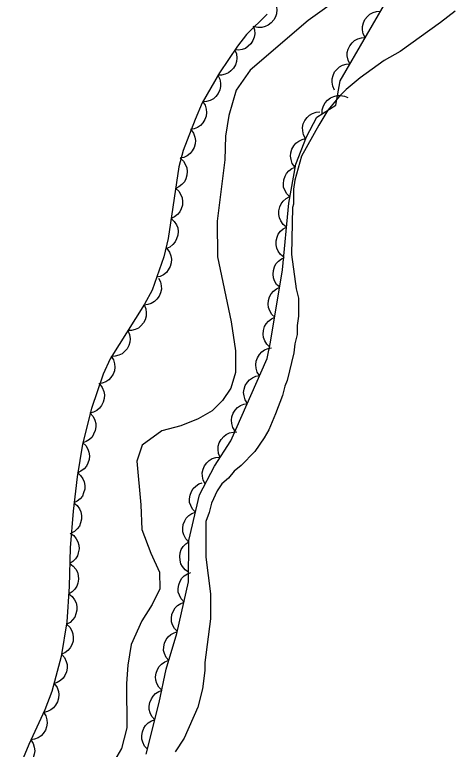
# Model space of a CAD drawing. Extents: x 282461 to 284471, y 5554090 to 5557646.
# Drawn here: x 283998.2 to 284041.6, y 5555426.1 to 5555498.5 of the extents above; entities that cross this region are included whole.
import ezdxf

# ---------------------------------------------------------------- set-up
doc = ezdxf.new("R2010")
doc.units = 0
for name, color, linetype in [('Niveau 1', 7, 'Continuous'), ('Niveau 4', 7, 'Continuous'), ('Niveau 44', 7, 'Continuous')]:
    doc.layers.add(name, color=color, linetype=linetype)

msp = doc.modelspace()

# ---------------------------------------------------------------- linework, layer by layer
at = {"layer": 'Niveau 1'}
for points in [[(284041.61, 5555498.86), (284040.14, 5555497.73), (284036.18, 5555494.89), (284034.6, 5555493.98), (284032.22, 5555492.28), (284030.87, 5555491.14), (284030.19, 5555490.46), (284029.06, 5555489.1), (284028.15, 5555487.63), (284026.46, 5555484.57), (284025.79, 5555482.2), (284025.67, 5555481.3), (284025.68, 5555479.83), (284025.56, 5555479.49), (284025.46, 5555474.86), (284025.92, 5555471.47), (284026.15, 5555470.57), (284026.15, 5555468.77), (284026.04, 5555467.86), (284026.04, 5555466.96), (284025.81, 5555466.05), (284025.7, 5555465.15), (284025.03, 5555462.44), (284024.8, 5555461.87), (284024.58, 5555460.97), (284023.9, 5555459.16), (284023.22, 5555457.58)], [(284023.22, 5555457.58), (284022.77, 5555456.78), (284021.87, 5555455.42), (284020.51, 5555454.06), (284019.83, 5555453.5), (284019.27, 5555452.82), (284018.59, 5555452.25), (284018.14, 5555451.57), (284017.57, 5555450.33), (284017.35, 5555449.42), (284017.01, 5555448.52), (284017.02, 5555445.02), (284017.48, 5555441.41), (284017.48, 5555438.92), (284016.92, 5555434.63), (284016.92, 5555433.84), (284016.7, 5555432.03), (284016.25, 5555430.22), (284014.9, 5555427.17), (284013.99, 5555425.81)]]:
    msp.add_lwpolyline(points, dxfattribs=at)
at = {"layer": 'Niveau 4'}
msp.add_lwpolyline([(284029.4, 5555499.57), (284027.12, 5555497.94), (284021.41, 5555493.04), (284020.03, 5555491.06), (284019.28, 5555488.57), (284018.98, 5555486.53), (284018.91, 5555484.21), (284018.15, 5555478.14), (284018.19, 5555474.63), (284019.52, 5555468.21), (284019.96, 5555465.37), (284019.95, 5555463.22), (284019.49, 5555461.69), (284018.68, 5555460.45), (284017.65, 5555459.43), (284016.28, 5555458.65), (284014.57, 5555457.97), (284012.69, 5555457.47), (284010.75, 5555456.07), (284010.23, 5555454.48), (284010.61, 5555450.17), (284010.71, 5555447.73), (284011.61, 5555445.4), (284012.45, 5555443.53), (284012.5, 5555441.88), (284011.75, 5555440.35), (284010.72, 5555438.72), (284009.68, 5555436.4), (284009.33, 5555434.36), (284009.21, 5555432.54), (284009.24, 5555428.18), (284008.72, 5555426.14), (284008.03, 5555424.95)], dxfattribs=at)
at = {"layer": 'Niveau 44'}
for points in [[(284011.15, 5555425.59), (284012.42, 5555430.68), (284013.12, 5555433.97), (284014.17, 5555437.47), (284015.33, 5555442.57), (284015.35, 5555446.65), (284016.4, 5555451.17), (284017.89, 5555454), (284019.5, 5555456.48), (284023.06, 5555464.62), (284023.41, 5555466.21), (284024.59, 5555473.34), (284025.19, 5555479.91), (284025.89, 5555483.76), (284026.93, 5555486.47), (284027.96, 5555488.39), (284029.84, 5555489.59), (284030.25, 5555492), (284035.44, 5555500.96)], [(284023.95, 5555499.42), (284024.02, 5555499.01), (284023.98, 5555498.61), (284023.9, 5555498.29), (284023.72, 5555497.99), (284023.48, 5555497.7), (284023.16, 5555497.48), (284022.88, 5555497.33), (284022.53, 5555497.26), (284022.16, 5555497.25), (284021.81, 5555497.32)], [(284023.07, 5555498.56), (284021.03, 5555496.55), (284020.14, 5555495.39), (284018.36, 5555492.78), (284016.68, 5555489.82), (284015.96, 5555488.18), (284014.8, 5555485.11), (284014.38, 5555483.49), (284013.31, 5555476.45), (284012.9, 5555474.64), (284011.73, 5555471.35), (284010.98, 5555469.95), (284007.59, 5555464.57), (284006.9, 5555463.05), (284005.76, 5555459.67), (284004.86, 5555456.15), (284004.33, 5555452.95), (284003.94, 5555449.55), (284003.64, 5555445.95), (284003.57, 5555442.12), (284003.34, 5555438.62), (284002.78, 5555435.23), (284001.84, 5555431.77), (284001.15, 5555429.96), (283999.58, 5555426.53)], [(284032.72, 5555496.26), (284032.53, 5555496.63), (284032.47, 5555497.03), (284032.46, 5555497.36), (284032.56, 5555497.7), (284032.71, 5555498.03), (284032.96, 5555498.33), (284033.19, 5555498.56), (284033.5, 5555498.71), (284033.86, 5555498.82), (284034.22, 5555498.85)], [(284021.7, 5555497.42), (284021.83, 5555497.02), (284021.84, 5555496.62), (284021.8, 5555496.29), (284021.67, 5555495.96), (284021.47, 5555495.65), (284021.19, 5555495.39), (284020.93, 5555495.19), (284020.59, 5555495.08), (284020.23, 5555495.02), (284019.87, 5555495.04)], [(284031.22, 5555493.67), (284031.04, 5555494.04), (284030.97, 5555494.44), (284030.96, 5555494.77), (284031.06, 5555495.11), (284031.21, 5555495.45), (284031.46, 5555495.74), (284031.69, 5555495.97), (284032, 5555496.12), (284032.36, 5555496.23), (284032.72, 5555496.26)], [(284019.89, 5555495.02), (284020.04, 5555494.64), (284020.08, 5555494.23), (284020.06, 5555493.9), (284019.94, 5555493.57), (284019.76, 5555493.25), (284019.5, 5555492.97), (284019.25, 5555492.76), (284018.92, 5555492.63), (284018.56, 5555492.54), (284018.2, 5555492.55)], [(284029.72, 5555491.08), (284029.54, 5555491.46), (284029.47, 5555491.86), (284029.47, 5555492.19), (284029.56, 5555492.52), (284029.71, 5555492.86), (284029.96, 5555493.15), (284030.19, 5555493.38), (284030.51, 5555493.54), (284030.86, 5555493.64), (284031.22, 5555493.67)], [(284018.22, 5555492.53), (284018.41, 5555492.16), (284018.47, 5555491.76), (284018.48, 5555491.43), (284018.39, 5555491.09), (284018.24, 5555490.75), (284018, 5555490.45), (284017.77, 5555490.22), (284017.45, 5555490.06), (284017.1, 5555489.95), (284016.74, 5555489.92)], [(284028.48, 5555488.72), (284028.49, 5555489.14), (284028.62, 5555489.53), (284028.77, 5555489.82), (284029, 5555490.08), (284029.3, 5555490.3), (284029.65, 5555490.45), (284029.96, 5555490.55), (284030.31, 5555490.54), (284030.68, 5555490.48), (284031.01, 5555490.33)], [(284016.73, 5555489.93), (284016.95, 5555489.58), (284017.06, 5555489.18), (284017.1, 5555488.86), (284017.05, 5555488.51), (284016.93, 5555488.16), (284016.72, 5555487.84), (284016.51, 5555487.59), (284016.22, 5555487.4), (284015.88, 5555487.25), (284015.52, 5555487.18)], [(284026.84, 5555486.3), (284026.65, 5555486.67), (284026.57, 5555487.07), (284026.55, 5555487.4), (284026.63, 5555487.74), (284026.78, 5555488.08), (284027.01, 5555488.38), (284027.24, 5555488.61), (284027.55, 5555488.78), (284027.9, 5555488.9), (284028.25, 5555488.94)], [(284015.58, 5555487.16), (284015.82, 5555486.82), (284015.94, 5555486.43), (284016.01, 5555486.11), (284015.97, 5555485.76), (284015.87, 5555485.4), (284015.68, 5555485.07), (284015.48, 5555484.81), (284015.2, 5555484.6), (284014.86, 5555484.44), (284014.51, 5555484.36)], [(284025.79, 5555483.5), (284025.55, 5555483.84), (284025.43, 5555484.23), (284025.37, 5555484.55), (284025.4, 5555484.9), (284025.51, 5555485.25), (284025.7, 5555485.58), (284025.89, 5555485.84), (284026.18, 5555486.05), (284026.51, 5555486.21), (284026.86, 5555486.29)], [(284014.51, 5555484.35), (284014.82, 5555484.06), (284015.02, 5555483.71), (284015.15, 5555483.41), (284015.19, 5555483.06), (284015.16, 5555482.69), (284015.04, 5555482.33), (284014.91, 5555482.03), (284014.67, 5555481.77), (284014.38, 5555481.54), (284014.06, 5555481.38)], [(284025.3, 5555480.54), (284025.01, 5555480.83), (284024.81, 5555481.19), (284024.69, 5555481.49), (284024.67, 5555481.84), (284024.7, 5555482.21), (284024.83, 5555482.57), (284024.97, 5555482.86), (284025.22, 5555483.12), (284025.51, 5555483.34), (284025.84, 5555483.48)], [(284014.06, 5555481.38), (284014.37, 5555481.1), (284014.57, 5555480.75), (284014.7, 5555480.44), (284014.74, 5555480.09), (284014.71, 5555479.72), (284014.59, 5555479.36), (284014.46, 5555479.06), (284014.22, 5555478.8), (284013.93, 5555478.57), (284013.61, 5555478.42)], [(284024.98, 5555477.57), (284024.65, 5555477.83), (284024.43, 5555478.17), (284024.28, 5555478.47), (284024.22, 5555478.81), (284024.23, 5555479.18), (284024.32, 5555479.55), (284024.44, 5555479.85), (284024.66, 5555480.13), (284024.93, 5555480.37), (284025.25, 5555480.55)], [(284013.61, 5555478.42), (284013.92, 5555478.13), (284014.12, 5555477.78), (284014.25, 5555477.48), (284014.29, 5555477.13), (284014.26, 5555476.76), (284014.14, 5555476.39), (284014.01, 5555476.1), (284013.77, 5555475.84), (284013.48, 5555475.6), (284013.16, 5555475.45)], [(284024.7, 5555474.59), (284024.38, 5555474.85), (284024.16, 5555475.19), (284024.01, 5555475.49), (284023.95, 5555475.83), (284023.95, 5555476.2), (284024.05, 5555476.57), (284024.17, 5555476.87), (284024.39, 5555477.15), (284024.66, 5555477.4), (284024.98, 5555477.57)], [(284013.18, 5555475.44), (284013.43, 5555475.1), (284013.57, 5555474.72), (284013.63, 5555474.39), (284013.6, 5555474.04), (284013.51, 5555473.68), (284013.32, 5555473.35), (284013.14, 5555473.08), (284012.85, 5555472.87), (284012.53, 5555472.7), (284012.18, 5555472.61)], [(284024.31, 5555471.63), (284024, 5555471.91), (284023.8, 5555472.27), (284023.68, 5555472.57), (284023.65, 5555472.92), (284023.68, 5555473.29), (284023.8, 5555473.65), (284023.94, 5555473.94), (284024.18, 5555474.2), (284024.47, 5555474.43), (284024.79, 5555474.58)], [(284012.36, 5555472.53), (284012.56, 5555472.16), (284012.63, 5555471.76), (284012.65, 5555471.43), (284012.57, 5555471.09), (284012.42, 5555470.75), (284012.19, 5555470.44), (284011.96, 5555470.21), (284011.65, 5555470.04), (284011.3, 5555469.92), (284010.94, 5555469.88)], [(284023.82, 5555468.68), (284023.52, 5555468.96), (284023.32, 5555469.31), (284023.19, 5555469.62), (284023.16, 5555469.97), (284023.19, 5555470.34), (284023.31, 5555470.7), (284023.45, 5555470.99), (284023.69, 5555471.25), (284023.98, 5555471.48), (284024.31, 5555471.63)], [(284010.94, 5555469.89), (284011.11, 5555469.5), (284011.16, 5555469.1), (284011.15, 5555468.77), (284011.05, 5555468.43), (284010.88, 5555468.11), (284010.62, 5555467.82), (284010.38, 5555467.6), (284010.06, 5555467.46), (284009.7, 5555467.36), (284009.34, 5555467.35)], [(284023.33, 5555465.72), (284023.03, 5555466.01), (284022.83, 5555466.36), (284022.7, 5555466.67), (284022.67, 5555467.02), (284022.7, 5555467.38), (284022.82, 5555467.75), (284022.96, 5555468.04), (284023.2, 5555468.3), (284023.49, 5555468.53), (284023.82, 5555468.68)], [(284009.34, 5555467.35), (284009.51, 5555466.97), (284009.56, 5555466.56), (284009.55, 5555466.23), (284009.45, 5555465.9), (284009.28, 5555465.57), (284009.02, 5555465.28), (284008.78, 5555465.06), (284008.46, 5555464.92), (284008.1, 5555464.82), (284007.74, 5555464.81)], [(284022.32, 5555462.92), (284022.09, 5555463.27), (284021.99, 5555463.66), (284021.94, 5555463.99), (284022, 5555464.34), (284022.11, 5555464.68), (284022.32, 5555465), (284022.53, 5555465.26), (284022.82, 5555465.45), (284023.16, 5555465.59), (284023.51, 5555465.66)], [(284007.71, 5555464.83), (284007.93, 5555464.47), (284008.03, 5555464.08), (284008.07, 5555463.75), (284008.01, 5555463.4), (284007.89, 5555463.06), (284007.67, 5555462.74), (284007.46, 5555462.49), (284007.16, 5555462.3), (284006.82, 5555462.16), (284006.47, 5555462.1)], [(284021.12, 5555460.18), (284020.89, 5555460.53), (284020.79, 5555460.92), (284020.74, 5555461.25), (284020.8, 5555461.59), (284020.91, 5555461.94), (284021.12, 5555462.26), (284021.33, 5555462.51), (284021.62, 5555462.71), (284021.96, 5555462.85), (284022.32, 5555462.92)], [(284006.57, 5555462.06), (284006.82, 5555461.73), (284006.96, 5555461.35), (284007.03, 5555461.02), (284007.01, 5555460.67), (284006.92, 5555460.31), (284006.74, 5555459.98), (284006.56, 5555459.71), (284006.28, 5555459.49), (284005.95, 5555459.31), (284005.61, 5555459.22)], [(284019.92, 5555457.44), (284019.7, 5555457.79), (284019.59, 5555458.18), (284019.54, 5555458.51), (284019.6, 5555458.85), (284019.72, 5555459.2), (284019.92, 5555459.52), (284020.13, 5555459.77), (284020.43, 5555459.97), (284020.76, 5555460.11), (284021.12, 5555460.18)], [(284005.64, 5555459.21), (284005.92, 5555458.89), (284006.09, 5555458.52), (284006.19, 5555458.21), (284006.19, 5555457.86), (284006.13, 5555457.49), (284005.97, 5555457.14), (284005.81, 5555456.86), (284005.55, 5555456.62), (284005.24, 5555456.42), (284004.9, 5555456.3)], [(284018.44, 5555454.85), (284018.28, 5555455.23), (284018.24, 5555455.63), (284018.24, 5555455.96), (284018.35, 5555456.3), (284018.53, 5555456.62), (284018.79, 5555456.9), (284019.03, 5555457.12), (284019.35, 5555457.26), (284019.71, 5555457.35), (284020.07, 5555457.36)], [(284004.89, 5555456.3), (284005.19, 5555456.02), (284005.39, 5555455.66), (284005.51, 5555455.36), (284005.55, 5555455.01), (284005.52, 5555454.64), (284005.39, 5555454.27), (284005.25, 5555453.98), (284005.02, 5555453.72), (284004.72, 5555453.49), (284004.4, 5555453.34)], [(284016.97, 5555452.25), (284016.77, 5555452.61), (284016.69, 5555453.01), (284016.67, 5555453.34), (284016.75, 5555453.68), (284016.89, 5555454.02), (284017.12, 5555454.33), (284017.35, 5555454.56), (284017.66, 5555454.73), (284018, 5555454.85), (284018.36, 5555454.89)], [(284004.38, 5555453.35), (284004.69, 5555453.07), (284004.91, 5555452.73), (284005.05, 5555452.43), (284005.1, 5555452.08), (284005.09, 5555451.71), (284004.98, 5555451.35), (284004.86, 5555451.04), (284004.63, 5555450.77), (284004.35, 5555450.53), (284004.03, 5555450.37)], [(284016, 5555449.44), (284015.72, 5555449.75), (284015.54, 5555450.11), (284015.43, 5555450.42), (284015.42, 5555450.77), (284015.48, 5555451.14), (284015.62, 5555451.49), (284015.78, 5555451.78), (284016.03, 5555452.02), (284016.34, 5555452.23), (284016.68, 5555452.36)], [(284004.01, 5555450.37), (284004.33, 5555450.11), (284004.56, 5555449.77), (284004.71, 5555449.48), (284004.77, 5555449.13), (284004.77, 5555448.76), (284004.68, 5555448.39), (284004.56, 5555448.08), (284004.35, 5555447.81), (284004.07, 5555447.56), (284003.76, 5555447.38)], [(284015.32, 5555446.53), (284015.04, 5555446.83), (284014.86, 5555447.2), (284014.76, 5555447.51), (284014.75, 5555447.86), (284014.8, 5555448.23), (284014.95, 5555448.58), (284015.1, 5555448.86), (284015.36, 5555449.11), (284015.66, 5555449.31), (284016, 5555449.44)], [(284003.67, 5555447.38), (284004.01, 5555447.14), (284004.26, 5555446.82), (284004.42, 5555446.54), (284004.51, 5555446.2), (284004.53, 5555445.83), (284004.46, 5555445.45), (284004.37, 5555445.14), (284004.17, 5555444.85), (284003.91, 5555444.58), (284003.61, 5555444.38)], [(284015.33, 5555443.53), (284014.99, 5555443.77), (284014.74, 5555444.08), (284014.57, 5555444.37), (284014.48, 5555444.71), (284014.45, 5555445.07), (284014.51, 5555445.45), (284014.6, 5555445.76), (284014.8, 5555446.05), (284015.05, 5555446.32), (284015.35, 5555446.52)], [(284003.61, 5555444.38), (284003.95, 5555444.14), (284004.2, 5555443.82), (284004.37, 5555443.54), (284004.45, 5555443.2), (284004.48, 5555442.83), (284004.41, 5555442.45), (284004.31, 5555442.14), (284004.12, 5555441.85), (284003.86, 5555441.58), (284003.56, 5555441.39)], [(284014.88, 5555440.59), (284014.6, 5555440.9), (284014.42, 5555441.26), (284014.31, 5555441.57), (284014.3, 5555441.92), (284014.35, 5555442.29), (284014.5, 5555442.64), (284014.65, 5555442.93), (284014.9, 5555443.17), (284015.21, 5555443.38), (284015.54, 5555443.51)], [(284003.52, 5555441.39), (284003.85, 5555441.13), (284004.09, 5555440.8), (284004.24, 5555440.51), (284004.31, 5555440.16), (284004.31, 5555439.79), (284004.23, 5555439.42), (284004.12, 5555439.11), (284003.9, 5555438.83), (284003.64, 5555438.58), (284003.33, 5555438.39)], [(284014.22, 5555437.67), (284013.93, 5555437.98), (284013.75, 5555438.34), (284013.65, 5555438.65), (284013.64, 5555439.01), (284013.69, 5555439.37), (284013.83, 5555439.72), (284013.99, 5555440.01), (284014.24, 5555440.25), (284014.55, 5555440.46), (284014.88, 5555440.59)], [(284003.3, 5555438.4), (284003.61, 5555438.11), (284003.81, 5555437.76), (284003.93, 5555437.45), (284003.96, 5555437.1), (284003.94, 5555436.73), (284003.81, 5555436.37), (284003.67, 5555436.07), (284003.43, 5555435.81), (284003.14, 5555435.59), (284002.81, 5555435.44)], [(284013.37, 5555434.81), (284013.11, 5555435.13), (284012.95, 5555435.5), (284012.87, 5555435.82), (284012.88, 5555436.17), (284012.96, 5555436.53), (284013.13, 5555436.88), (284013.3, 5555437.15), (284013.57, 5555437.38), (284013.89, 5555437.56), (284014.23, 5555437.67)], [(284002.83, 5555435.43), (284003.11, 5555435.12), (284003.27, 5555434.74), (284003.36, 5555434.43), (284003.36, 5555434.07), (284003.3, 5555433.71), (284003.13, 5555433.36), (284002.97, 5555433.08), (284002.7, 5555432.85), (284002.39, 5555432.65), (284002.05, 5555432.54)], [(284012.68, 5555431.9), (284012.39, 5555432.2), (284012.21, 5555432.56), (284012.1, 5555432.87), (284012.08, 5555433.22), (284012.12, 5555433.59), (284012.27, 5555433.94), (284012.42, 5555434.23), (284012.67, 5555434.47), (284012.97, 5555434.69), (284013.3, 5555434.82)], [(284002.12, 5555432.51), (284002.36, 5555432.17), (284002.49, 5555431.78), (284002.55, 5555431.46), (284002.51, 5555431.11), (284002.41, 5555430.75), (284002.22, 5555430.42), (284002.02, 5555430.16), (284001.74, 5555429.96), (284001.41, 5555429.79), (284001.05, 5555429.71)], [(284012, 5555428.98), (284011.72, 5555429.29), (284011.55, 5555429.66), (284011.45, 5555429.98), (284011.44, 5555430.33), (284011.5, 5555430.69), (284011.66, 5555431.04), (284011.82, 5555431.32), (284012.07, 5555431.56), (284012.38, 5555431.76), (284012.72, 5555431.89)], [(284001.04, 5555429.72), (284001.26, 5555429.36), (284001.36, 5555428.97), (284001.4, 5555428.64), (284001.34, 5555428.29), (284001.21, 5555427.94), (284001, 5555427.63), (284000.79, 5555427.38), (284000.49, 5555427.19), (284000.15, 5555427.05), (283999.79, 5555426.99)], [(284011.27, 5555426.08), (284010.99, 5555426.39), (284010.82, 5555426.76), (284010.72, 5555427.07), (284010.72, 5555427.42), (284010.78, 5555427.79), (284010.93, 5555428.14), (284011.09, 5555428.42), (284011.35, 5555428.66), (284011.66, 5555428.86), (284012, 5555428.98)], [(283999.77, 5555427), (284000, 5555426.65), (284000.12, 5555426.26), (284000.17, 5555425.93), (284000.12, 5555425.58), (284000.01, 5555425.23), (283999.8, 5555424.91), (283999.6, 5555424.65), (283999.31, 5555424.45), (283998.97, 5555424.3), (283998.62, 5555424.23)], [(283999.58, 5555426.53), (283998.19, 5555423.21)]]:
    msp.add_lwpolyline(points, dxfattribs=at)

doc.saveas('drawing.dxf')
